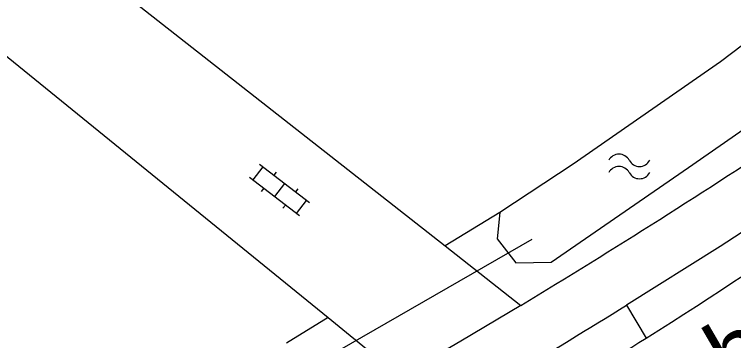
# Model space of a CAD drawing. Extents: x 135999 to 138000, y 396000 to 398501.
# Drawn here: x 137047.79 to 137074.05, y 398461.09 to 398473.02 of the extents above; entities that cross this region are included whole.
import ezdxf

# ---------------------------------------------------------------- set-up
doc = ezdxf.new("R2010")
doc.units = 0
for name, color, linetype in [('gg-anno-openbare ruimte label', 7, 'Continuous'), ('gg-knt-verharding', 7, 'Continuous'), ('gg-kntw-bovenkant insteek waterloop', 7, 'Continuous'), ('gg-kwrk-duiker nz buis', 7, 'Continuous'), ('gt-grn-groengrens', 7, 'Continuous'), ('gt-symb-klinker verharding', 7, 'Continuous'), ('gt-symb-watersymbool', 7, 'Continuous')]:
    doc.layers.add(name, color=color, linetype=linetype)

# ---------------------------------------------------------------- blocks, each defined once
blk = doc.blocks.new('gt0-WA')
at = {"layer": 'gt-symb-watersymbool'}
for centre, start, end in [((-0.323, 0.022), 28.0725, 151.9275), ((0.427, 0.422), 208.0725, 331.9275), ((-0.323, -0.428), 28.0725, 151.9275), ((0.427, -0.028), 208.0725, 331.9275)]:
    blk.add_arc(centre, 0.425, start, end, dxfattribs=at)
blk = doc.blocks.new('gt0-KL1')
at = {"layer": 'gt-symb-klinker verharding'}
for p, q in [((-1.15, 0.3), (1.15, 0.3)), ((-1, -0.3), (-1, 0.3)), ((-0.5, 0.3), (-0.5, 0.45)), ((0, -0.3), (0, 0.3)), ((0.5, 0.3), (0.5, 0.45)), ((1, -0.3), (1, 0.3)), ((-1.15, -0.3), (1.15, -0.3)), ((-0.5, -0.45), (-0.5, -0.3)), ((0.5, -0.45), (0.5, -0.3))]:
    blk.add_line(p, q, dxfattribs=at)

msp = doc.modelspace()

# ---------------------------------------------------------------- linework, layer by layer
at = {"layer": 'gg-knt-verharding'}
for p, q in [((137048.907, 398476.042), (137063.51, 398464.556)), ((137046.365, 398472.409), (137059.247, 398461.937)), ((137063.51, 398464.556), (137066.273, 398462.383)), ((137070.14, 398462.389), (137070.854, 398461.186)), ((137059.247, 398461.937), (137061.89, 398459.788))]:
    msp.add_line(p, q, dxfattribs=at)
for points in [[(137080.765, 398469.433), (137076.94, 398466.74), (137073.554, 398464.538), (137070.14, 398462.389)], [(137066.273, 398462.383), (137064.089, 398461.077), (137061.89, 398459.788)]]:
    msp.add_lwpolyline(points, dxfattribs=at)
for centre, radius, start, end in [((136967.55, 398625.033), 193.694, 302.23089, 307.38853), ((136920.833, 398702.893), 281.066, 301.16191, 303.59569), ((136957.023, 398648.006), 224.088, 298.888, 305.25168), ((136927.126, 398693.316), 271.625, 299.69579, 301.77004), ((136967.872, 398624.43), 193.013, 299.291, 302.24551)]:
    msp.add_arc(centre, radius, start, end, dxfattribs=at)
at = {"layer": 'gg-kntw-bovenkant insteek waterloop'}
for points in [[(137090.14, 398484.336), (137084.822, 398479.994), (137078.685, 398475.186), (137073.562, 398471.29), (137068.194, 398467.55), (137065.507, 398465.783)], [(137065.507, 398465.783), (137065.415, 398464.812), (137066.093, 398463.942), (137067.388, 398463.963), (137072.401, 398467.417), (137078.743, 398471.833), (137086.284, 398477.405), (137092.507, 398482.511), (137092.714, 398483.456), (137092.366, 398484.155)]]:
    msp.add_lwpolyline(points, dxfattribs=at)
at = {"layer": 'gg-kwrk-duiker nz buis'}
msp.add_line((137066.68, 398464.793), (137058.181, 398459.904), dxfattribs=at)
at = {"layer": 'gt-grn-groengrens'}
for p, q in [((137065.507, 398465.783), (137063.51, 398464.556)), ((137059.247, 398461.937), (137057.725, 398461.002))]:
    msp.add_line(p, q, dxfattribs=at)

# ---------------------------------------------------------------- block references
at = {"layer": 'gt-symb-klinker verharding', "rotation": 142.39646300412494}
msp.add_blockref('gt0-KL1', (137057.468, 398466.595), dxfattribs=at)
at = {"layer": 'gt-symb-watersymbool'}
msp.add_blockref('gt0-WA', (137070.184, 398467.464), dxfattribs=at)

# ---------------------------------------------------------------- texts
at = {"layer": 'gg-anno-openbare ruimte label'}
msp.add_text('Enschotsebaan', height=2.5, rotation=30.2, dxfattribs=at).set_placement((137060.507, 398451.313))

doc.saveas('drawing.dxf')
